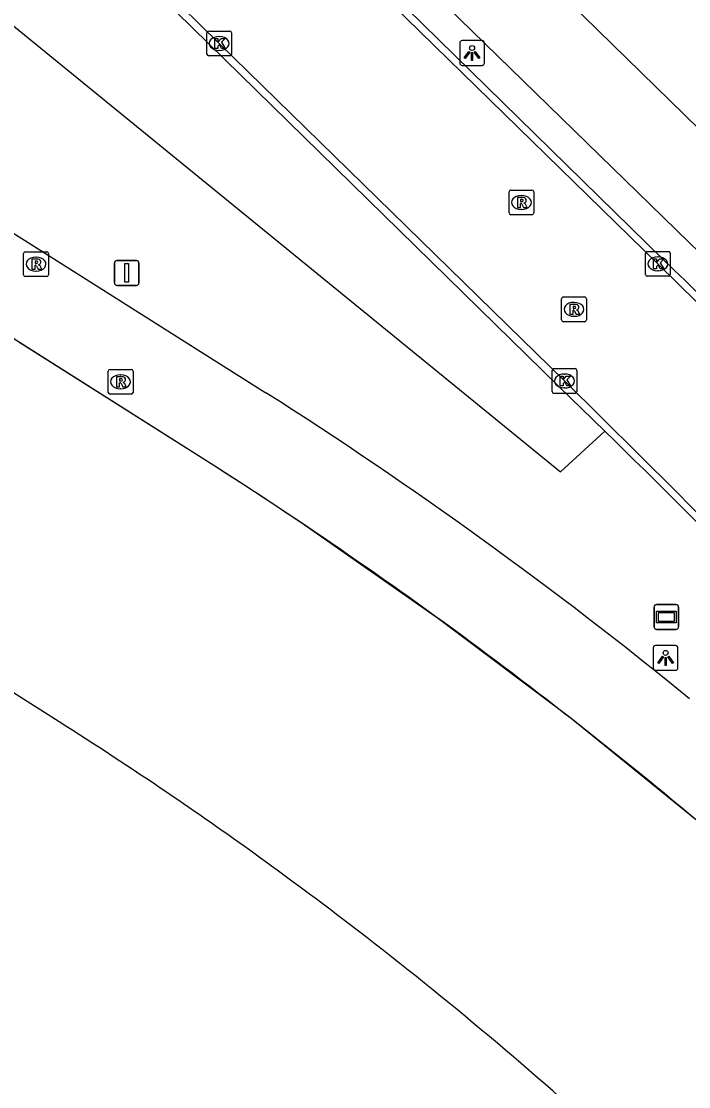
# Model space of a CAD drawing. Extents: x 155018 to 156648, y 383980 to 385733.
# Drawn here: x 156423.25 to 156450.16, y 384824.6 to 384867.59 of the extents above; entities that cross this region are included whole.
import ezdxf

# ---------------------------------------------------------------- set-up
doc = ezdxf.new("R2010")
doc.units = 0
for name, color, linetype in [('IMGEO_Berm_groen', 7, 'Continuous'), ('IMGEO_Fietspad_gesloten', 7, 'Continuous'), ('IMGEO_Kolk', 7, 'Continuous'), ('IMGEO_Lichtpunt', 7, 'Continuous'), ('IMGEO_Lijnafwatering', 7, 'Continuous'), ('IMGEO_Rijbaan_lokaal_gesloten', 7, 'Continuous'), ('IMGEO_Rioolput', 7, 'Continuous'), ('IMGEO_Verkeersbordpaal', 7, 'Continuous'), ('IMGEO_Verklikker', 7, 'Continuous')]:
    doc.layers.add(name, color=color, linetype=linetype)

msp = doc.modelspace()

# ---------------------------------------------------------------- linework, layer by layer
at = {"layer": 'IMGEO_Berm_groen'}
msp.add_lwpolyline([(156337.692, 384925.455), (156345.278, 384918.025), (156368.835, 384901.885), (156404.727, 384880.252), (156420.159, 384869.665), (156444.985, 384849.413), (156446.781, 384851.044)], dxfattribs=at)
at = {"layer": 'IMGEO_Fietspad_gesloten'}
for points in [[(156381.367, 384930.954), (156406.217, 384906.79), (156430.162, 384883.207), (156451.162, 384862.667), (156457.4, 384856.179), (156468.438, 384844.792), (156474.424, 384838.196), (156491.394, 384818.691), (156500, 384808.426), (156505.202, 384802.154), (156514.326, 384791.112)], [(156378.909, 384928.393), (156403.574, 384904.352), (156427.549, 384880.718), (156450.16, 384858.675)]]:
    msp.add_lwpolyline(points, dxfattribs=at)
msp.add_arc((156182.05, 384578.34), 387.905, 40.39586, 46.27691, dxfattribs=at)
at = {"layer": 'IMGEO_Kolk'}
for p, q in [((156430.727, 384866.268), (156430.727, 384867.12)), ((156430.802, 384867.194), (156431.654, 384867.194)), ((156431.215, 384866.974), (156431.24, 384866.974)), ((156431.728, 384867.12), (156431.728, 384866.268)), ((156431.238, 384866.414), (156431.213, 384866.414)), ((156431.654, 384866.194), (156430.802, 384866.194)), ((156448.416, 384857.373), (156448.416, 384858.225)), ((156448.491, 384858.299), (156449.343, 384858.299)), ((156449.417, 384858.225), (156449.417, 384857.373)), ((156448.904, 384858.079), (156448.929, 384858.079)), ((156448.927, 384857.519), (156448.902, 384857.519)), ((156449.343, 384857.299), (156448.491, 384857.299)), ((156444.651, 384852.648), (156444.651, 384853.5)), ((156444.726, 384853.574), (156445.578, 384853.574)), ((156445.652, 384853.5), (156445.652, 384852.648)), ((156445.139, 384853.354), (156445.164, 384853.354)), ((156445.162, 384852.794), (156445.137, 384852.794)), ((156445.578, 384852.574), (156444.726, 384852.574))]:
    msp.add_line(p, q, dxfattribs=at)
for points in [[(156430.727, 384866.268), (156430.727, 384867.12)], [(156430.802, 384867.194), (156431.654, 384867.194)], [(156431.048, 384866.894), (156431.171, 384866.894), (156431.171, 384866.743), (156431.301, 384866.894), (156431.465, 384866.894), (156431.319, 384866.743), (156431.472, 384866.494), (156431.32, 384866.494), (156431.235, 384866.658), (156431.171, 384866.591), (156431.171, 384866.494), (156431.048, 384866.494), (156431.048, 384866.894)], [(156431.728, 384867.12), (156431.728, 384866.268)], [(156431.654, 384866.194), (156430.802, 384866.194)], [(156448.416, 384857.373), (156448.416, 384858.225)], [(156448.491, 384858.299), (156449.343, 384858.299)], [(156449.417, 384858.225), (156449.417, 384857.373)], [(156448.737, 384857.999), (156448.86, 384857.999), (156448.86, 384857.848), (156448.99, 384857.999), (156449.154, 384857.999), (156449.008, 384857.848), (156449.161, 384857.599), (156449.009, 384857.599), (156448.924, 384857.763), (156448.86, 384857.696), (156448.86, 384857.599), (156448.737, 384857.599), (156448.737, 384857.999)], [(156449.343, 384857.299), (156448.491, 384857.299)], [(156444.651, 384852.648), (156444.651, 384853.5)], [(156444.726, 384853.574), (156445.578, 384853.574)], [(156445.652, 384853.5), (156445.652, 384852.648)], [(156444.972, 384853.274), (156445.095, 384853.274), (156445.095, 384853.123), (156445.225, 384853.274), (156445.389, 384853.274), (156445.243, 384853.123), (156445.396, 384852.874), (156445.244, 384852.874), (156445.159, 384853.038), (156445.095, 384852.971), (156445.095, 384852.874), (156444.972, 384852.874), (156444.972, 384853.274)], [(156445.578, 384852.574), (156444.726, 384852.574)]]:
    msp.add_lwpolyline(points, dxfattribs=at)
for centre, start, end in [((156430.804, 384867.118), 91.552, 178.448), ((156430.804, 384867.118), 91.552, 178.448), ((156431.652, 384867.118), 1.552, 88.448), ((156431.652, 384867.118), 1.552, 88.448), ((156430.804, 384866.27), 181.552, 268.448), ((156430.804, 384866.27), 181.552, 268.448), ((156431.652, 384866.27), 271.552, 358.448), ((156431.652, 384866.27), 271.552, 358.448), ((156448.493, 384858.223), 91.552, 178.448), ((156448.493, 384858.223), 91.552, 178.448), ((156449.341, 384858.223), 1.552, 88.448), ((156449.341, 384858.223), 1.552, 88.448), ((156448.493, 384857.375), 181.552, 268.448), ((156448.493, 384857.375), 181.552, 268.448), ((156449.341, 384857.375), 271.552, 358.448), ((156449.341, 384857.375), 271.552, 358.448), ((156444.728, 384853.498), 91.552, 178.448), ((156444.728, 384853.498), 91.552, 178.448), ((156445.576, 384853.498), 1.552, 88.448), ((156445.576, 384853.498), 1.552, 88.448), ((156444.728, 384852.65), 181.552, 268.448), ((156444.728, 384852.65), 181.552, 268.448), ((156445.576, 384852.65), 271.552, 358.448), ((156445.576, 384852.65), 271.552, 358.448)]:
    msp.add_arc(centre, 0.0765, start, end, dxfattribs=at)
for centre, major_axis, ratio, start_param, end_param in [((156431.214, 384866.694), (-0.387, 0.002), 0.722429, 4.712389, 7.853982), ((156431.239, 384866.694), (-0.39, 0.002), 0.717154, 1.570796, 4.712389), ((156448.903, 384857.799), (-0.387, 0.002), 0.722429, 4.712389, 7.853982), ((156448.928, 384857.799), (-0.39, 0.002), 0.717154, 1.570796, 4.712389), ((156445.138, 384853.074), (-0.387, 0.002), 0.722429, 4.712389, 7.853982), ((156445.163, 384853.074), (-0.39, 0.002), 0.717154, 1.570796, 4.712389)]:
    msp.add_ellipse(centre, major_axis=major_axis, ratio=ratio, start_param=start_param, end_param=end_param, dxfattribs=at)
at = {"layer": 'IMGEO_Lichtpunt'}
for p, q in [((156440.925, 384866.712), (156440.925, 384865.905)), ((156440.925, 384866.712), (156440.925, 384865.905)), ((156441.827, 384866.807), (156441.019, 384866.807)), ((156441.827, 384866.807), (156441.019, 384866.807)), ((156441.921, 384865.905), (156441.921, 384866.712)), ((156441.921, 384865.905), (156441.921, 384866.712)), ((156441.019, 384865.811), (156441.827, 384865.811)), ((156441.019, 384865.811), (156441.827, 384865.811)), ((156449.633, 384842.397), (156448.825, 384842.397)), ((156449.633, 384842.397), (156448.825, 384842.397)), ((156448.731, 384842.302), (156448.731, 384841.495)), ((156448.731, 384842.302), (156448.731, 384841.495)), ((156449.727, 384841.495), (156449.727, 384842.302)), ((156449.727, 384841.495), (156449.727, 384842.302)), ((156448.825, 384841.401), (156449.633, 384841.401)), ((156448.825, 384841.401), (156449.633, 384841.401))]:
    msp.add_line(p, q, dxfattribs=at)
for points in [[(156441.299, 384866.376), (156441.338, 384866.348), (156441.15, 384866.086), (156441.112, 384866.113), (156441.299, 384866.376)], [(156441.401, 384866.328), (156441.448, 384866.328), (156441.448, 384866.006), (156441.401, 384866.006), (156441.401, 384866.328)], [(156441.511, 384866.348), (156441.549, 384866.375), (156441.736, 384866.113), (156441.697, 384866.085), (156441.511, 384866.348)], [(156449.105, 384841.966), (156449.144, 384841.938), (156448.956, 384841.676), (156448.918, 384841.703), (156449.105, 384841.966)], [(156449.207, 384841.918), (156449.254, 384841.918), (156449.254, 384841.596), (156449.207, 384841.596), (156449.207, 384841.918)], [(156449.317, 384841.938), (156449.355, 384841.965), (156449.542, 384841.703), (156449.503, 384841.675), (156449.317, 384841.938)]]:
    msp.add_lwpolyline(points, dxfattribs=at)
for centre in [(156441.424, 384866.51), (156449.23, 384842.1)]:
    msp.add_circle(centre, 0.0994, dxfattribs=at)
for centre, start, end in [((156441.019, 384866.712), 90, 180), ((156441.019, 384866.712), 90, 180), ((156441.827, 384866.712), 0, 90), ((156441.827, 384866.712), 0, 90), ((156441.019, 384865.905), 180, 270), ((156441.019, 384865.905), 180, 270), ((156441.827, 384865.905), 270, 0), ((156441.827, 384865.905), 270, 360), ((156448.825, 384842.302), 90, 180), ((156448.825, 384842.302), 90, 180), ((156449.633, 384842.302), 0, 90), ((156449.633, 384842.302), 0, 90), ((156448.825, 384841.495), 180, 270), ((156448.825, 384841.495), 180, 270), ((156449.633, 384841.495), 270, 0), ((156449.633, 384841.495), 270, 360)]:
    msp.add_arc(centre, 0.0946, start, end, dxfattribs=at)
at = {"layer": 'IMGEO_Lijnafwatering'}
for points in [[(156434.658, 384847.267), (156433.464, 384848.065), (156432.263, 384848.854), (156431.056, 384849.633), (156417.945, 384857.937)], [(156450.487, 384835.339), (156445.353, 384839.501), (156440.074, 384843.479), (156434.658, 384847.267)]]:
    msp.add_lwpolyline(points, dxfattribs=at)
at = {"layer": 'IMGEO_Rijbaan_lokaal_gesloten'}
for points in [[(156480.225, 384823.967), (156476.235, 384828.643), (156471.885, 384833.689), (156467.453, 384838.661), (156462.938, 384843.56), (156458.343, 384848.383), (156453.668, 384853.13), (156448.916, 384857.798), (156434.267, 384872.123), (156419.647, 384886.464), (156405.73, 384900.096), (156377.91, 384927.341), (156375.04, 384930.015), (156372.138, 384932.653), (156369.204, 384935.256), (156366.239, 384937.823), (156363.242, 384940.354), (156360.215, 384942.848), (156354.982, 384946.98), (156349.674, 384951.017)], [(156346.671, 384945.729), (156351.571, 384941.987), (156356.405, 384938.16), (156359.314, 384935.786), (156362.19, 384933.373), (156365.034, 384930.922), (156367.844, 384928.433), (156370.621, 384925.906), (156373.363, 384923.342), (156376.441, 384920.41), (156387.342, 384909.747), (156401.977, 384895.373), (156415.885, 384881.769), (156431.229, 384866.695), (156445.153, 384853.074), (156449.649, 384848.619), (156454.079, 384844.098), (156458.442, 384839.512), (156462.737, 384834.863), (156466.963, 384830.151), (156471.12, 384825.378), (156475.521, 384820.204)], [(156449.113, 384857.988), (156378.116, 384927.563)], [(156373.149, 384923.131), (156376.192, 384920.193), (156444.921, 384852.847), (156446.781, 384851.044)], [(156349.966, 384905.463), (156371.445, 384891.632), (156433.112, 384852.598)], [(156424.772, 384839.316), (156355.354, 384883.479), (156341.077, 384892.562)], [(156431.056, 384849.633), (156423.152, 384854.639)]]:
    msp.add_lwpolyline(points, dxfattribs=at)
for centre, radius, start, end in [((156186.949, 384584.473), 378.868, 40.16674, 46.21386), ((156337.122, 384701.831), 178.731, 50.75645, 57.51583), ((156189.665, 384587.589), 368.127, 40.19378, 45.69757), ((156330.388, 384692.427), 186.676, 48.89638, 57.36632), ((156339.047, 384703.783), 160.368, 55.83471, 57.68656), ((156338.9, 384703.742), 160.485, 52.68925, 55.79955), ((156339.508, 384704.607), 159.428, 47.80745, 52.67461)]:
    msp.add_arc(centre, radius, start, end, dxfattribs=at)
at = {"layer": 'IMGEO_Rioolput'}
for p, q in [((156442.914, 384859.853), (156442.914, 384860.705)), ((156442.989, 384860.779), (156443.841, 384860.779)), ((156443.402, 384860.559), (156443.427, 384860.559)), ((156443.915, 384860.705), (156443.915, 384859.853)), ((156443.425, 384859.999), (156443.4, 384859.999)), ((156443.841, 384859.779), (156442.989, 384859.779)), ((156423.339, 384857.362), (156423.339, 384858.214)), ((156423.414, 384858.288), (156424.266, 384858.288)), ((156424.34, 384858.214), (156424.34, 384857.362)), ((156423.827, 384858.068), (156423.852, 384858.068)), ((156423.85, 384857.508), (156423.825, 384857.508)), ((156424.266, 384857.288), (156423.414, 384857.288)), ((156445.035, 384855.538), (156445.035, 384856.39)), ((156445.11, 384856.464), (156445.962, 384856.464)), ((156445.523, 384856.244), (156445.548, 384856.244)), ((156446.036, 384856.39), (156446.036, 384855.538)), ((156445.546, 384855.684), (156445.521, 384855.684)), ((156445.962, 384855.464), (156445.11, 384855.464)), ((156426.824, 384853.54), (156427.676, 384853.54)), ((156426.749, 384852.614), (156426.749, 384853.466)), ((156427.237, 384853.32), (156427.262, 384853.32)), ((156427.75, 384853.466), (156427.75, 384852.614)), ((156427.26, 384852.76), (156427.235, 384852.76)), ((156427.676, 384852.54), (156426.824, 384852.54))]:
    msp.add_line(p, q, dxfattribs=at)
for points in [[(156442.914, 384859.853), (156442.914, 384860.705)], [(156442.989, 384860.779), (156443.841, 384860.779)], [(156443.503, 384860.477), (156443.251, 384860.479), (156443.251, 384860.079)], [(156443.429, 384860.398), (156443.375, 384860.398), (156443.375, 384860.317)], [(156443.915, 384860.705), (156443.915, 384859.853)], [(156443.251, 384860.079), (156443.375, 384860.079), (156443.375, 384860.241), (156443.386, 384860.241)], [(156443.375, 384860.317), (156443.427, 384860.317)], [(156443.433, 384860.212), (156443.504, 384860.079), (156443.644, 384860.079), (156443.579, 384860.205)], [(156443.841, 384859.779), (156442.989, 384859.779)], [(156423.339, 384857.362), (156423.339, 384858.214)], [(156423.414, 384858.288), (156424.266, 384858.288)], [(156424.34, 384858.214), (156424.34, 384857.362)], [(156423.928, 384857.986), (156423.676, 384857.988), (156423.676, 384857.588)], [(156423.854, 384857.907), (156423.8, 384857.907), (156423.8, 384857.826)], [(156423.8, 384857.826), (156423.852, 384857.826)], [(156423.676, 384857.588), (156423.8, 384857.588), (156423.8, 384857.75), (156423.811, 384857.75)], [(156423.858, 384857.721), (156423.929, 384857.588), (156424.069, 384857.588), (156424.004, 384857.714)], [(156424.266, 384857.288), (156423.414, 384857.288)], [(156445.035, 384855.538), (156445.035, 384856.39)], [(156445.11, 384856.464), (156445.962, 384856.464)], [(156445.624, 384856.162), (156445.372, 384856.164), (156445.372, 384855.764)], [(156445.55, 384856.083), (156445.496, 384856.083), (156445.496, 384856.002)], [(156446.036, 384856.39), (156446.036, 384855.538)], [(156445.372, 384855.764), (156445.496, 384855.764), (156445.496, 384855.926), (156445.507, 384855.926)], [(156445.496, 384856.002), (156445.548, 384856.002)], [(156445.554, 384855.897), (156445.625, 384855.764), (156445.765, 384855.764), (156445.7, 384855.89)], [(156445.962, 384855.464), (156445.11, 384855.464)], [(156426.824, 384853.54), (156427.676, 384853.54)], [(156426.749, 384852.614), (156426.749, 384853.466)], [(156427.338, 384853.238), (156427.086, 384853.24), (156427.086, 384852.84)], [(156427.264, 384853.159), (156427.21, 384853.159), (156427.21, 384853.078)], [(156427.21, 384853.078), (156427.262, 384853.078)], [(156427.75, 384853.466), (156427.75, 384852.614)], [(156427.086, 384852.84), (156427.21, 384852.84), (156427.21, 384853.002), (156427.221, 384853.002)], [(156427.268, 384852.973), (156427.339, 384852.84), (156427.479, 384852.84), (156427.414, 384852.966)], [(156427.676, 384852.54), (156426.824, 384852.54)]]:
    msp.add_lwpolyline(points, dxfattribs=at)
for centre, radius, start, end in [((156442.991, 384860.703), 0.0765, 91.552, 178.448), ((156442.991, 384860.703), 0.0765, 91.552, 178.448), ((156443.435, 384860.302), 0.0964, 77.0061, 93.1865), ((156443.449, 384860.359), 0.0378, 276.6634, 79.6772), ((156443.502, 384860.367), 0.109, 350.3612, 89.416), ((156443.839, 384860.703), 0.0765, 1.552, 88.448), ((156443.839, 384860.703), 0.0765, 1.552, 88.448), ((156443.385, 384860.188), 0.0533, 26.0293, 88.6989), ((156443.411, 384860.506), 0.19, 274.7715, 282.9687), ((156443.5, 384860.367), 0.112, 277.5842, 350.9817), ((156443.484, 384860.152), 0.108, 29.5134, 73.7905), ((156442.991, 384859.855), 0.0765, 181.552, 268.448), ((156442.991, 384859.855), 0.0765, 181.552, 268.448), ((156443.839, 384859.855), 0.0765, 271.552, 358.448), ((156443.839, 384859.855), 0.0765, 271.552, 358.448), ((156423.416, 384858.212), 0.0765, 91.552, 178.448), ((156423.416, 384858.212), 0.0765, 91.552, 178.448), ((156424.264, 384858.212), 0.0765, 1.552, 88.448), ((156424.264, 384858.212), 0.0765, 1.552, 88.448), ((156423.836, 384858.015), 0.19, 274.7715, 282.9687), ((156423.86, 384857.811), 0.0964, 77.0061, 93.1865), ((156423.874, 384857.868), 0.0378, 276.6634, 79.6772), ((156423.927, 384857.876), 0.109, 350.3612, 89.416), ((156423.925, 384857.876), 0.112, 277.5842, 350.9817), ((156423.416, 384857.364), 0.0765, 181.552, 268.448), ((156423.416, 384857.364), 0.0765, 181.552, 268.448), ((156423.81, 384857.697), 0.0533, 26.0293, 88.6989), ((156423.909, 384857.661), 0.108, 29.5134, 73.7905), ((156424.264, 384857.364), 0.0765, 271.552, 358.448), ((156424.264, 384857.364), 0.0765, 271.552, 358.448), ((156445.112, 384856.388), 0.0765, 91.552, 178.448), ((156445.112, 384856.388), 0.0765, 91.552, 178.448), ((156445.556, 384855.987), 0.0964, 77.0061, 93.1865), ((156445.57, 384856.044), 0.0378, 276.6634, 79.6772), ((156445.623, 384856.052), 0.109, 350.3612, 89.416), ((156445.96, 384856.388), 0.0765, 1.552, 88.448), ((156445.96, 384856.388), 0.0765, 1.552, 88.448), ((156445.506, 384855.873), 0.0533, 26.0293, 88.6989), ((156445.532, 384856.191), 0.19, 274.7715, 282.9687), ((156445.621, 384856.052), 0.112, 277.5842, 350.9817), ((156445.605, 384855.837), 0.108, 29.5134, 73.7905), ((156445.112, 384855.54), 0.0765, 181.552, 268.448), ((156445.112, 384855.54), 0.0765, 181.552, 268.448), ((156445.96, 384855.54), 0.0765, 271.552, 358.448), ((156445.96, 384855.54), 0.0765, 271.552, 358.448), ((156426.826, 384853.464), 0.0765, 91.552, 178.448), ((156426.826, 384853.464), 0.0765, 91.552, 178.448), ((156427.674, 384853.464), 0.0765, 1.552, 88.448), ((156427.674, 384853.464), 0.0765, 1.552, 88.448), ((156427.246, 384853.267), 0.19, 274.7715, 282.9687), ((156427.27, 384853.063), 0.0964, 77.0061, 93.1865), ((156427.284, 384853.12), 0.0378, 276.6634, 79.6772), ((156427.337, 384853.128), 0.109, 350.3612, 89.416), ((156427.335, 384853.128), 0.112, 277.5842, 350.9817), ((156427.22, 384852.949), 0.0533, 26.0293, 88.6989), ((156427.319, 384852.913), 0.108, 29.5134, 73.7905), ((156426.826, 384852.616), 0.0765, 181.552, 268.448), ((156426.826, 384852.616), 0.0765, 181.552, 268.448), ((156427.674, 384852.616), 0.0765, 271.552, 358.448), ((156427.674, 384852.616), 0.0765, 271.552, 358.448)]:
    msp.add_arc(centre, radius, start, end, dxfattribs=at)
for centre, major_axis, ratio, start_param, end_param in [((156443.401, 384860.279), (-0.387, 0.002), 0.722429, 4.712389, 7.853982), ((156443.426, 384860.279), (-0.39, 0.002), 0.717154, 1.570796, 4.712389), ((156423.826, 384857.788), (-0.387, 0.002), 0.722429, 4.712389, 7.853982), ((156423.851, 384857.788), (-0.39, 0.002), 0.717154, 1.570796, 4.712389), ((156445.522, 384855.964), (-0.387, 0.002), 0.722429, 4.712389, 7.853982), ((156445.547, 384855.964), (-0.39, 0.002), 0.717154, 1.570796, 4.712389), ((156427.236, 384853.04), (-0.387, 0.002), 0.722429, 4.712389, 7.853982), ((156427.261, 384853.04), (-0.39, 0.002), 0.717154, 1.570796, 4.712389)]:
    msp.add_ellipse(centre, major_axis=major_axis, ratio=ratio, start_param=start_param, end_param=end_param, dxfattribs=at)
at = {"layer": 'IMGEO_Verkeersbordpaal'}
for p, q in [((156426.999, 384857.033), (156426.999, 384857.833)), ((156426.999, 384857.833), (156426.999, 384857.033)), ((156427.099, 384857.933), (156427.889, 384857.933)), ((156427.889, 384857.933), (156427.099, 384857.933)), ((156427.989, 384857.833), (156427.989, 384857.033)), ((156427.989, 384857.033), (156427.989, 384857.833)), ((156427.889, 384856.933), (156427.099, 384856.933)), ((156427.099, 384856.933), (156427.889, 384856.933))]:
    msp.add_line(p, q, dxfattribs=at)
msp.add_lwpolyline([(156427.419, 384857.808), (156427.569, 384857.808), (156427.569, 384857.058), (156427.419, 384857.058), (156427.419, 384857.808)], dxfattribs=at)
for centre, start, end in [((156427.099, 384857.833), 90, 180), ((156427.099, 384857.833), 90, 180), ((156427.889, 384857.833), 0, 90), ((156427.889, 384857.833), 360, 90), ((156427.099, 384857.033), 180, 270), ((156427.099, 384857.033), 180, 270), ((156427.889, 384857.033), 270, 0), ((156427.889, 384857.033), 270, 0)]:
    msp.add_arc(centre, 0.1, start, end, dxfattribs=at)
at = {"layer": 'IMGEO_Verklikker'}
for p, q in [((156448.865, 384844.051), (156449.655, 384844.051)), ((156449.655, 384844.051), (156448.865, 384844.051)), ((156448.765, 384843.151), (156448.765, 384843.951)), ((156448.765, 384843.951), (156448.765, 384843.151)), ((156449.755, 384843.951), (156449.755, 384843.151)), ((156449.755, 384843.151), (156449.755, 384843.951)), ((156449.655, 384843.051), (156448.865, 384843.051)), ((156448.865, 384843.051), (156449.655, 384843.051))]:
    msp.add_line(p, q, dxfattribs=at)
for points in [[(156448.866, 384843.783), (156449.654, 384843.783), (156449.654, 384843.319), (156448.866, 384843.319), (156448.866, 384843.783)], [(156448.931, 384843.718), (156448.931, 384843.384), (156449.589, 384843.384), (156449.589, 384843.718), (156448.931, 384843.718)]]:
    msp.add_lwpolyline(points, dxfattribs=at)
for centre, start, end in [((156448.865, 384843.951), 90, 180), ((156448.865, 384843.951), 90, 180), ((156449.655, 384843.951), 0, 90), ((156449.655, 384843.951), 360, 90), ((156448.865, 384843.151), 180, 270), ((156448.865, 384843.151), 180, 270), ((156449.655, 384843.151), 270, 0), ((156449.655, 384843.151), 270, 0)]:
    msp.add_arc(centre, 0.1, start, end, dxfattribs=at)

doc.saveas('drawing.dxf')
